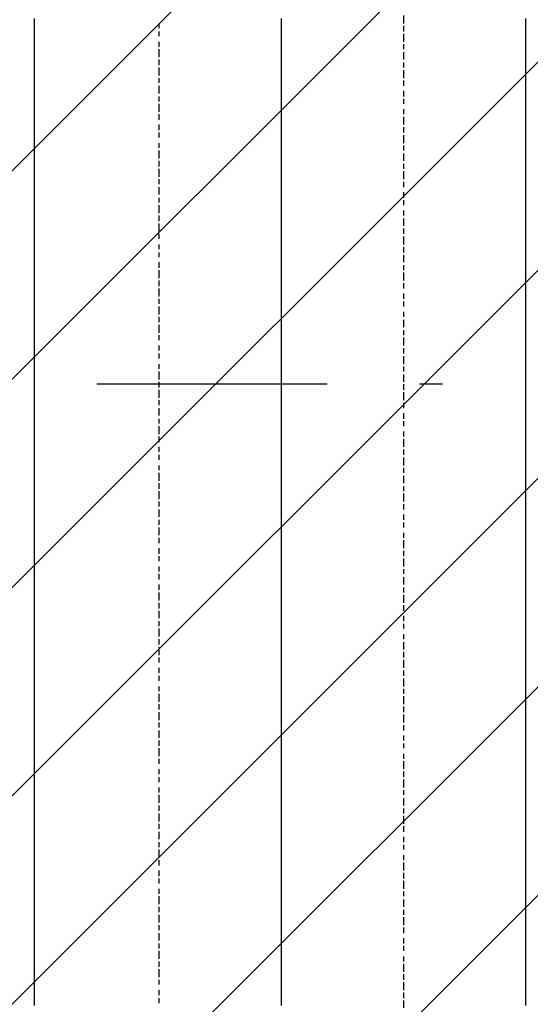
# Model space of a CAD drawing. Extents: x 997 to 109698, y 921 to 94021.
# Tile 530 of 656: x 15010 to 15842, y 51221 to 52825. Entities that reach past the tile are written whole.
import ezdxf

# ---------------------------------------------------------------- set-up
doc = ezdxf.new("R2010")
doc.units = 0
doc.header["$MEASUREMENT"] = 0
doc.layers.add('12', color=7, linetype='CONTINUOUS')
doc.layers.add('28', color=7, linetype='CONTINUOUS')

msp = doc.modelspace()

# ---------------------------------------------------------------- linework, layer by layer
at = {"layer": '12', "color": 5}
for p, q in [((15034.630503, 52818.563401), (15034.630503, 52826.563401)), ((15436.630503, 52818.563401), (15436.630503, 52826.563401)), ((15834.630503, 52818.563401), (15834.630503, 52826.563401)), ((15034.630503, 52810.563401), (15034.630503, 52818.563401)), ((15034.630503, 52797.563401), (15034.630503, 52810.563401)), ((15436.630503, 52805.563401), (15436.630503, 52818.563401)), ((15436.630503, 52797.563401), (15436.630503, 52805.563401)), ((15834.630503, 52805.563401), (15834.630503, 52818.563401)), ((15834.630503, 52797.563401), (15834.630503, 52805.563401)), ((15034.630503, 52788.563401), (15034.630503, 52797.563401)), ((15034.630503, 52776.563401), (15034.630503, 52788.563401)), ((15436.630503, 52788.563401), (15436.630503, 52797.563401)), ((15436.630503, 52776.563401), (15436.630503, 52788.563401)), ((15834.630503, 52788.563401), (15834.630503, 52797.563401)), ((15834.630503, 52776.563401), (15834.630503, 52788.563401)), ((15034.630503, 52767.563401), (15034.630503, 52776.563401)), ((15436.630503, 52767.563401), (15436.630503, 52776.563401)), ((15834.630503, 52767.563401), (15834.630503, 52776.563401)), ((15034.630503, 52759.563401), (15034.630503, 52767.563401)), ((15034.630503, 52746.563401), (15034.630503, 52759.563401)), ((15436.630503, 52759.563401), (15436.630503, 52767.563401)), ((15436.630503, 52746.563401), (15436.630503, 52759.563401)), ((15834.630503, 52759.563401), (15834.630503, 52767.563401)), ((15834.630503, 52746.563401), (15834.630503, 52759.563401)), ((15034.630503, 52738.563401), (15034.630503, 52746.563401)), ((15436.630503, 52738.563401), (15436.630503, 52746.563401)), ((15834.630503, 52738.563401), (15834.630503, 52746.563401)), ((15034.630503, 52729.563401), (15034.630503, 52738.563401)), ((15034.630503, 52716.563401), (15034.630503, 52729.563401)), ((15436.630503, 52729.563401), (15436.630503, 52738.563401)), ((15436.630503, 52716.563401), (15436.630503, 52729.563401)), ((15834.630503, 52729.563401), (15834.630503, 52738.563401)), ((15834.630503, 52716.563401), (15834.630503, 52729.563401)), ((15034.630503, 52708.563401), (15034.630503, 52716.563401)), ((15034.630503, 52699.563401), (15034.630503, 52708.563401)), ((15436.630503, 52708.563401), (15436.630503, 52716.563401)), ((15436.630503, 52699.563401), (15436.630503, 52708.563401)), ((15834.630503, 52708.563401), (15834.630503, 52716.563401)), ((15834.630503, 52695.563401), (15834.630503, 52708.563401)), ((15034.630503, 52687.563401), (15034.630503, 52699.563401)), ((15436.630503, 52687.563401), (15436.630503, 52699.563401)), ((15834.630503, 52687.563401), (15834.630503, 52695.563401)), ((15034.630503, 52678.563401), (15034.630503, 52687.563401)), ((15034.630503, 52666.563401), (15034.630503, 52678.563401)), ((15436.630503, 52678.563401), (15436.630503, 52687.563401)), ((15436.630503, 52666.563401), (15436.630503, 52678.563401)), ((15834.630503, 52678.563401), (15834.630503, 52687.563401)), ((15834.630503, 52666.563401), (15834.630503, 52678.563401)), ((15034.630503, 52657.563401), (15034.630503, 52666.563401)), ((15436.630503, 52657.563401), (15436.630503, 52666.563401)), ((15834.630503, 52657.563401), (15834.630503, 52666.563401)), ((15034.630503, 52649.563401), (15034.630503, 52657.563401)), ((15034.630503, 52636.563401), (15034.630503, 52649.563401)), ((15436.630503, 52649.563401), (15436.630503, 52657.563401)), ((15436.630503, 52636.563401), (15436.630503, 52649.563401)), ((15834.630503, 52649.563401), (15834.630503, 52657.563401)), ((15834.630503, 52636.563401), (15834.630503, 52649.563401)), ((15034.630503, 52628.563401), (15034.630503, 52636.563401)), ((15034.630503, 52619.563401), (15034.630503, 52628.563401)), ((15436.630503, 52628.563401), (15436.630503, 52636.563401)), ((15436.630503, 52619.563401), (15436.630503, 52628.563401)), ((15834.630503, 52628.563401), (15834.630503, 52636.563401)), ((15834.630503, 52619.563401), (15834.630503, 52628.563401)), ((15034.630503, 52606.563401), (15034.630503, 52619.563401)), ((15436.630503, 52606.563401), (15436.630503, 52619.563401)), ((15834.630503, 52606.563401), (15834.630503, 52619.563401)), ((15034.630503, 52598.563401), (15034.630503, 52606.563401)), ((15034.630503, 52589.563401), (15034.630503, 52598.563401)), ((15436.630503, 52598.563401), (15436.630503, 52606.563401)), ((15436.630503, 52589.563401), (15436.630503, 52598.563401)), ((15834.630503, 52598.563401), (15834.630503, 52606.563401)), ((15834.630503, 52585.563401), (15834.630503, 52598.563401)), ((15034.630503, 52577.563401), (15034.630503, 52589.563401)), ((15436.630503, 52577.563401), (15436.630503, 52589.563401)), ((15834.630503, 52577.563401), (15834.630503, 52585.563401)), ((15034.630503, 52568.563401), (15034.630503, 52577.563401)), ((15034.630503, 52556.563401), (15034.630503, 52568.563401)), ((15436.630503, 52568.563401), (15436.630503, 52577.563401)), ((15436.630503, 52556.563401), (15436.630503, 52568.563401)), ((15834.630503, 52568.563401), (15834.630503, 52577.563401)), ((15834.630503, 52556.563401), (15834.630503, 52568.563401)), ((15034.630503, 52547.563401), (15034.630503, 52556.563401)), ((15034.630503, 52539.563401), (15034.630503, 52547.563401)), ((15436.630503, 52547.563401), (15436.630503, 52556.563401)), ((15436.630503, 52539.563401), (15436.630503, 52547.563401)), ((15834.630503, 52547.563401), (15834.630503, 52556.563401)), ((15834.630503, 52539.563401), (15834.630503, 52547.563401)), ((15034.630503, 52526.563401), (15034.630503, 52539.563401)), ((15436.630503, 52526.563401), (15436.630503, 52539.563401)), ((15834.630503, 52526.563401), (15834.630503, 52539.563401)), ((15034.630503, 52517.563401), (15034.630503, 52526.563401)), ((15034.630503, 52509.563401), (15034.630503, 52517.563401)), ((15436.630503, 52517.563401), (15436.630503, 52526.563401)), ((15436.630503, 52509.563401), (15436.630503, 52517.563401)), ((15834.630503, 52517.563401), (15834.630503, 52526.563401)), ((15834.630503, 52509.563401), (15834.630503, 52517.563401)), ((15034.630503, 52496.563401), (15034.630503, 52509.563401)), ((15436.630503, 52496.563401), (15436.630503, 52509.563401)), ((15834.630503, 52496.563401), (15834.630503, 52509.563401)), ((15034.630503, 52488.563401), (15034.630503, 52496.563401)), ((15034.630503, 52479.563401), (15034.630503, 52488.563401)), ((15436.630503, 52488.563401), (15436.630503, 52496.563401)), ((15436.630503, 52479.563401), (15436.630503, 52488.563401)), ((15834.630503, 52488.563401), (15834.630503, 52496.563401)), ((15834.630503, 52475.563401), (15834.630503, 52488.563401)), ((15034.630503, 52467.563401), (15034.630503, 52479.563401)), ((15034.630503, 52458.563401), (15034.630503, 52467.563401)), ((15436.630503, 52467.563401), (15436.630503, 52479.563401)), ((15436.630503, 52458.563401), (15436.630503, 52467.563401)), ((15834.630503, 52467.563401), (15834.630503, 52475.563401)), ((15834.630503, 52458.563401), (15834.630503, 52467.563401)), ((15034.630503, 52445.563401), (15034.630503, 52458.563401)), ((15436.630503, 52445.563401), (15436.630503, 52458.563401)), ((15834.630503, 52445.563401), (15834.630503, 52458.563401)), ((15034.630503, 52437.563401), (15034.630503, 52445.563401)), ((15034.630503, 52429.563401), (15034.630503, 52437.563401)), ((15436.630503, 52437.563401), (15436.630503, 52445.563401)), ((15436.630503, 52429.563401), (15436.630503, 52437.563401)), ((15834.630503, 52437.563401), (15834.630503, 52445.563401)), ((15834.630503, 52429.563401), (15834.630503, 52437.563401)), ((15034.630503, 52416.563401), (15034.630503, 52429.563401)), ((15436.630503, 52416.563401), (15436.630503, 52429.563401)), ((15834.630503, 52416.563401), (15834.630503, 52429.563401)), ((15034.630503, 52407.563401), (15034.630503, 52416.563401)), ((15034.630503, 52399.563401), (15034.630503, 52407.563401)), ((15436.630503, 52407.563401), (15436.630503, 52416.563401)), ((15436.630503, 52399.563401), (15436.630503, 52407.563401)), ((15834.630503, 52407.563401), (15834.630503, 52416.563401)), ((15834.630503, 52399.563401), (15834.630503, 52407.563401)), ((15034.630503, 52386.563401), (15034.630503, 52399.563401)), ((15436.630503, 52386.563401), (15436.630503, 52399.563401)), ((15834.630503, 52386.563401), (15834.630503, 52399.563401)), ((15034.630503, 52378.563401), (15034.630503, 52386.563401)), ((15034.630503, 52369.563401), (15034.630503, 52378.563401)), ((15436.630503, 52378.563401), (15436.630503, 52386.563401)), ((15436.630503, 52369.563401), (15436.630503, 52378.563401)), ((15834.630503, 52378.563401), (15834.630503, 52386.563401)), ((15834.630503, 52369.563401), (15834.630503, 52378.563401)), ((15034.630503, 52357.563401), (15034.630503, 52369.563401)), ((15034.630503, 52348.563401), (15034.630503, 52357.563401)), ((15436.630503, 52357.563401), (15436.630503, 52369.563401)), ((15436.630503, 52348.563401), (15436.630503, 52357.563401)), ((15834.630503, 52357.563401), (15834.630503, 52369.563401)), ((15834.630503, 52348.563401), (15834.630503, 52357.563401)), ((15034.630503, 52340.563401), (15034.630503, 52348.563401)), ((15034.630503, 52327.563401), (15034.630503, 52340.563401)), ((15436.630503, 52335.563401), (15436.630503, 52348.563401)), ((15834.630503, 52335.563401), (15834.630503, 52348.563401)), ((15034.630503, 52318.563401), (15034.630503, 52327.563401)), ((15436.630503, 52327.563401), (15436.630503, 52335.563401)), ((15436.630503, 52318.563401), (15436.630503, 52327.563401)), ((15834.630503, 52327.563401), (15834.630503, 52335.563401)), ((15834.630503, 52318.563401), (15834.630503, 52327.563401)), ((15034.630503, 52306.563401), (15034.630503, 52318.563401)), ((15034.630503, 52297.563401), (15034.630503, 52306.563401)), ((15436.630503, 52306.563401), (15436.630503, 52318.563401)), ((15436.630503, 52297.563401), (15436.630503, 52306.563401)), ((15834.630503, 52306.563401), (15834.630503, 52318.563401)), ((15834.630503, 52297.563401), (15834.630503, 52306.563401)), ((15034.630503, 52289.563401), (15034.630503, 52297.563401)), ((15436.630503, 52289.563401), (15436.630503, 52297.563401)), ((15834.630503, 52289.563401), (15834.630503, 52297.563401)), ((15034.630503, 52276.563401), (15034.630503, 52289.563401)), ((15034.630503, 52268.563401), (15034.630503, 52276.563401)), ((15436.630503, 52276.563401), (15436.630503, 52289.563401)), ((15436.630503, 52268.563401), (15436.630503, 52276.563401)), ((15834.630503, 52276.563401), (15834.630503, 52289.563401)), ((15834.630503, 52268.563401), (15834.630503, 52276.563401)), ((15034.630503, 52259.563401), (15034.630503, 52268.563401)), ((15034.630503, 52246.563401), (15034.630503, 52259.563401)), ((15436.630503, 52259.563401), (15436.630503, 52268.563401)), ((15436.630503, 52246.563401), (15436.630503, 52259.563401)), ((15834.630503, 52259.563401), (15834.630503, 52268.563401)), ((15834.630503, 52246.563401), (15834.630503, 52259.563401)), ((15034.630503, 52238.563401), (15034.630503, 52246.563401)), ((15436.630503, 52238.563401), (15436.630503, 52246.563401)), ((15834.630503, 52238.563401), (15834.630503, 52246.563401)), ((15034.630503, 52230.563401), (15034.630503, 52238.563401)), ((15034.630503, 52217.563401), (15034.630503, 52230.563401)), ((15436.630503, 52225.563401), (15436.630503, 52238.563401)), ((15834.630503, 52225.563401), (15834.630503, 52238.563401)), ((15034.630503, 52208.563401), (15034.630503, 52217.563401)), ((15436.630503, 52217.563401), (15436.630503, 52225.563401)), ((15436.630503, 52208.563401), (15436.630503, 52217.563401)), ((15834.630503, 52217.563401), (15834.630503, 52225.563401)), ((15834.630503, 52208.563401), (15834.630503, 52217.563401)), ((15034.630503, 52196.563401), (15034.630503, 52208.563401)), ((15034.630503, 52187.563401), (15034.630503, 52196.563401)), ((15436.630503, 52196.563401), (15436.630503, 52208.563401)), ((15436.630503, 52187.563401), (15436.630503, 52196.563401)), ((15834.630503, 52196.563401), (15834.630503, 52208.563401)), ((15834.630503, 52187.563401), (15834.630503, 52196.563401)), ((15034.630503, 52179.563401), (15034.630503, 52187.563401)), ((15034.630503, 52166.563401), (15034.630503, 52179.563401)), ((15436.630503, 52179.563401), (15436.630503, 52187.563401)), ((15436.630503, 52166.563401), (15436.630503, 52179.563401)), ((15834.630503, 52179.563401), (15834.630503, 52187.563401)), ((15834.630503, 52166.563401), (15834.630503, 52179.563401)), ((15034.630503, 52158.563401), (15034.630503, 52166.563401)), ((15436.630503, 52158.563401), (15436.630503, 52166.563401)), ((15834.630503, 52158.563401), (15834.630503, 52166.563401)), ((15034.630503, 52149.563401), (15034.630503, 52158.563401)), ((15034.630503, 52136.563401), (15034.630503, 52149.563401)), ((15436.630503, 52149.563401), (15436.630503, 52158.563401)), ((15436.630503, 52136.563401), (15436.630503, 52149.563401)), ((15834.630503, 52149.563401), (15834.630503, 52158.563401)), ((15834.630503, 52136.563401), (15834.630503, 52149.563401)), ((15034.630503, 52128.563401), (15034.630503, 52136.563401)), ((15436.630503, 52128.563401), (15436.630503, 52136.563401)), ((15834.630503, 52128.563401), (15834.630503, 52136.563401)), ((15034.630503, 52120.563401), (15034.630503, 52128.563401)), ((15034.630503, 52107.563401), (15034.630503, 52120.563401)), ((15436.630503, 52115.563401), (15436.630503, 52128.563401)), ((15436.630503, 52107.563401), (15436.630503, 52115.563401)), ((15834.630503, 52115.563401), (15834.630503, 52128.563401)), ((15834.630503, 52107.563401), (15834.630503, 52115.563401)), ((15034.630503, 52098.563401), (15034.630503, 52107.563401)), ((15034.630503, 52086.563401), (15034.630503, 52098.563401)), ((15436.630503, 52098.563401), (15436.630503, 52107.563401)), ((15436.630503, 52086.563401), (15436.630503, 52098.563401)), ((15834.630503, 52098.563401), (15834.630503, 52107.563401)), ((15834.630503, 52086.563401), (15834.630503, 52098.563401)), ((15034.630503, 52077.563401), (15034.630503, 52086.563401)), ((15436.630503, 52077.563401), (15436.630503, 52086.563401)), ((15834.630503, 52077.563401), (15834.630503, 52086.563401)), ((15034.630503, 52069.563401), (15034.630503, 52077.563401)), ((15034.630503, 52056.563401), (15034.630503, 52069.563401)), ((15436.630503, 52069.563401), (15436.630503, 52077.563401)), ((15436.630503, 52056.563401), (15436.630503, 52069.563401)), ((15834.630503, 52069.563401), (15834.630503, 52077.563401)), ((15834.630503, 52056.563401), (15834.630503, 52069.563401)), ((15034.630503, 52047.563401), (15034.630503, 52056.563401)), ((15436.630503, 52047.563401), (15436.630503, 52056.563401)), ((15834.630503, 52047.563401), (15834.630503, 52056.563401)), ((15034.630503, 52039.563401), (15034.630503, 52047.563401)), ((15034.630503, 52026.563401), (15034.630503, 52039.563401)), ((15436.630503, 52039.563401), (15436.630503, 52047.563401)), ((15436.630503, 52026.563401), (15436.630503, 52039.563401)), ((15834.630503, 52039.563401), (15834.630503, 52047.563401)), ((15834.630503, 52026.563401), (15834.630503, 52039.563401)), ((15034.630503, 52018.563401), (15034.630503, 52026.563401)), ((15034.630503, 52009.563401), (15034.630503, 52018.563401)), ((15436.630503, 52018.563401), (15436.630503, 52026.563401)), ((15436.630503, 52009.563401), (15436.630503, 52018.563401)), ((15834.630503, 52018.563401), (15834.630503, 52026.563401)), ((15834.630503, 52005.563401), (15834.630503, 52018.563401)), ((15034.630503, 51997.563401), (15034.630503, 52009.563401)), ((15436.630503, 51997.563401), (15436.630503, 52009.563401)), ((15834.630503, 51997.563401), (15834.630503, 52005.563401)), ((15034.630503, 51988.563401), (15034.630503, 51997.563401)), ((15034.630503, 51976.563401), (15034.630503, 51988.563401)), ((15436.630503, 51988.563401), (15436.630503, 51997.563401)), ((15436.630503, 51976.563401), (15436.630503, 51988.563401)), ((15834.630503, 51988.563401), (15834.630503, 51997.563401)), ((15834.630503, 51976.563401), (15834.630503, 51988.563401)), ((15034.630503, 51967.563401), (15034.630503, 51976.563401)), ((15436.630503, 51967.563401), (15436.630503, 51976.563401)), ((15834.630503, 51967.563401), (15834.630503, 51976.563401)), ((15034.630503, 51959.563401), (15034.630503, 51967.563401)), ((15034.630503, 51946.563401), (15034.630503, 51959.563401)), ((15436.630503, 51959.563401), (15436.630503, 51967.563401)), ((15436.630503, 51946.563401), (15436.630503, 51959.563401)), ((15834.630503, 51959.563401), (15834.630503, 51967.563401)), ((15834.630503, 51946.563401), (15834.630503, 51959.563401)), ((15034.630503, 51937.563401), (15034.630503, 51946.563401)), ((15034.630503, 51929.563401), (15034.630503, 51937.563401)), ((15436.630503, 51937.563401), (15436.630503, 51946.563401)), ((15436.630503, 51929.563401), (15436.630503, 51937.563401)), ((15834.630503, 51937.563401), (15834.630503, 51946.563401)), ((15834.630503, 51929.563401), (15834.630503, 51937.563401)), ((15034.630503, 51916.563401), (15034.630503, 51929.563401)), ((15436.630503, 51916.563401), (15436.630503, 51929.563401)), ((15834.630503, 51916.563401), (15834.630503, 51929.563401)), ((15034.630503, 51908.563401), (15034.630503, 51916.563401)), ((15034.630503, 51899.563401), (15034.630503, 51908.563401)), ((15436.630503, 51908.563401), (15436.630503, 51916.563401)), ((15436.630503, 51899.563401), (15436.630503, 51908.563401)), ((15834.630503, 51908.563401), (15834.630503, 51916.563401)), ((15834.630503, 51895.563401), (15834.630503, 51908.563401)), ((15034.630503, 51887.563401), (15034.630503, 51899.563401)), ((15436.630503, 51887.563401), (15436.630503, 51899.563401)), ((15834.630503, 51887.563401), (15834.630503, 51895.563401)), ((15034.630503, 51878.563401), (15034.630503, 51887.563401)), ((15034.630503, 51865.563401), (15034.630503, 51878.563401)), ((15436.630503, 51878.563401), (15436.630503, 51887.563401)), ((15436.630503, 51865.563401), (15436.630503, 51878.563401)), ((15834.630503, 51878.563401), (15834.630503, 51887.563401)), ((15834.630503, 51865.563401), (15834.630503, 51878.563401)), ((15034.630503, 51857.563401), (15034.630503, 51865.563401)), ((15034.630503, 51849.563401), (15034.630503, 51857.563401)), ((15436.630503, 51857.563401), (15436.630503, 51865.563401)), ((15436.630503, 51849.563401), (15436.630503, 51857.563401)), ((15834.630503, 51857.563401), (15834.630503, 51865.563401)), ((15834.630503, 51849.563401), (15834.630503, 51857.563401)), ((15034.630503, 51836.563401), (15034.630503, 51849.563401)), ((15436.630503, 51836.563401), (15436.630503, 51849.563401)), ((15834.630503, 51836.563401), (15834.630503, 51849.563401)), ((15034.630503, 51827.563401), (15034.630503, 51836.563401)), ((15034.630503, 51819.563401), (15034.630503, 51827.563401)), ((15436.630503, 51827.563401), (15436.630503, 51836.563401)), ((15436.630503, 51819.563401), (15436.630503, 51827.563401)), ((15834.630503, 51827.563401), (15834.630503, 51836.563401)), ((15834.630503, 51819.563401), (15834.630503, 51827.563401)), ((15034.630503, 51806.563401), (15034.630503, 51819.563401)), ((15436.630503, 51806.563401), (15436.630503, 51819.563401)), ((15834.630503, 51806.563401), (15834.630503, 51819.563401)), ((15034.630503, 51798.563401), (15034.630503, 51806.563401)), ((15034.630503, 51789.563401), (15034.630503, 51798.563401)), ((15436.630503, 51798.563401), (15436.630503, 51806.563401)), ((15436.630503, 51789.563401), (15436.630503, 51798.563401)), ((15834.630503, 51798.563401), (15834.630503, 51806.563401)), ((15834.630503, 51789.563401), (15834.630503, 51798.563401)), ((15034.630503, 51777.563401), (15034.630503, 51789.563401)), ((15034.630503, 51768.563401), (15034.630503, 51777.563401)), ((15436.630503, 51777.563401), (15436.630503, 51789.563401)), ((15436.630503, 51768.563401), (15436.630503, 51777.563401)), ((15834.630503, 51777.563401), (15834.630503, 51789.563401)), ((15834.630503, 51768.563401), (15834.630503, 51777.563401)), ((15034.630503, 51760.563401), (15034.630503, 51768.563401)), ((15436.630503, 51755.563401), (15436.630503, 51768.563401)), ((15834.630503, 51755.563401), (15834.630503, 51768.563401)), ((15034.630503, 51747.563401), (15034.630503, 51760.563401)), ((15034.630503, 51738.563401), (15034.630503, 51747.563401)), ((15436.630503, 51747.563401), (15436.630503, 51755.563401)), ((15436.630503, 51738.563401), (15436.630503, 51747.563401)), ((15834.630503, 51747.563401), (15834.630503, 51755.563401)), ((15834.630503, 51738.563401), (15834.630503, 51747.563401)), ((15034.630503, 51726.563401), (15034.630503, 51738.563401)), ((15436.630503, 51726.563401), (15436.630503, 51738.563401)), ((15834.630503, 51726.563401), (15834.630503, 51738.563401)), ((15034.630503, 51717.563401), (15034.630503, 51726.563401)), ((15034.630503, 51709.563401), (15034.630503, 51717.563401)), ((15436.630503, 51717.563401), (15436.630503, 51726.563401)), ((15436.630503, 51709.563401), (15436.630503, 51717.563401)), ((15834.630503, 51717.563401), (15834.630503, 51726.563401)), ((15834.630503, 51709.563401), (15834.630503, 51717.563401)), ((15034.630503, 51696.563401), (15034.630503, 51709.563401)), ((15436.630503, 51696.563401), (15436.630503, 51709.563401)), ((15834.630503, 51696.563401), (15834.630503, 51709.563401)), ((15034.630503, 51688.563401), (15034.630503, 51696.563401)), ((15034.630503, 51679.563401), (15034.630503, 51688.563401)), ((15436.630503, 51688.563401), (15436.630503, 51696.563401)), ((15436.630503, 51679.563401), (15436.630503, 51688.563401)), ((15834.630503, 51688.563401), (15834.630503, 51696.563401)), ((15834.630503, 51679.563401), (15834.630503, 51688.563401)), ((15034.630503, 51666.563401), (15034.630503, 51679.563401)), ((15034.630503, 51658.563401), (15034.630503, 51666.563401)), ((15436.630503, 51666.563401), (15436.630503, 51679.563401)), ((15436.630503, 51658.563401), (15436.630503, 51666.563401)), ((15834.630503, 51666.563401), (15834.630503, 51679.563401)), ((15834.630503, 51658.563401), (15834.630503, 51666.563401)), ((15034.630503, 51650.563401), (15034.630503, 51658.563401)), ((15034.630503, 51637.563401), (15034.630503, 51650.563401)), ((15436.630503, 51645.563401), (15436.630503, 51658.563401)), ((15834.630503, 51645.563401), (15834.630503, 51658.563401)), ((15034.630503, 51628.563401), (15034.630503, 51637.563401)), ((15436.630503, 51637.563401), (15436.630503, 51645.563401)), ((15436.630503, 51628.563401), (15436.630503, 51637.563401)), ((15834.630503, 51637.563401), (15834.630503, 51645.563401)), ((15834.630503, 51628.563401), (15834.630503, 51637.563401)), ((15034.630503, 51616.563401), (15034.630503, 51628.563401)), ((15436.630503, 51616.563401), (15436.630503, 51628.563401)), ((15834.630503, 51616.563401), (15834.630503, 51628.563401)), ((15034.630503, 51607.563401), (15034.630503, 51616.563401)), ((15034.630503, 51599.563401), (15034.630503, 51607.563401)), ((15436.630503, 51607.563401), (15436.630503, 51616.563401)), ((15436.630503, 51599.563401), (15436.630503, 51607.563401)), ((15834.630503, 51607.563401), (15834.630503, 51616.563401)), ((15834.630503, 51599.563401), (15834.630503, 51607.563401)), ((15034.630503, 51586.563401), (15034.630503, 51599.563401)), ((15034.630503, 51578.563401), (15034.630503, 51586.563401)), ((15436.630503, 51586.563401), (15436.630503, 51599.563401)), ((15436.630503, 51578.563401), (15436.630503, 51586.563401)), ((15834.630503, 51586.563401), (15834.630503, 51599.563401)), ((15834.630503, 51578.563401), (15834.630503, 51586.563401)), ((15034.630503, 51569.563401), (15034.630503, 51578.563401)), ((15034.630503, 51556.563401), (15034.630503, 51569.563401)), ((15436.630503, 51569.563401), (15436.630503, 51578.563401)), ((15436.630503, 51556.563401), (15436.630503, 51569.563401)), ((15834.630503, 51569.563401), (15834.630503, 51578.563401)), ((15834.630503, 51556.563401), (15834.630503, 51569.563401)), ((15034.630503, 51548.563401), (15034.630503, 51556.563401)), ((15436.630503, 51548.563401), (15436.630503, 51556.563401)), ((15834.630503, 51548.563401), (15834.630503, 51556.563401)), ((15034.630503, 51539.563401), (15034.630503, 51548.563401)), ((15034.630503, 51527.563401), (15034.630503, 51539.563401)), ((15436.630503, 51535.563401), (15436.630503, 51548.563401)), ((15834.630503, 51535.563401), (15834.630503, 51548.563401)), ((15034.630503, 51518.563401), (15034.630503, 51527.563401)), ((15436.630503, 51527.563401), (15436.630503, 51535.563401)), ((15436.630503, 51518.563401), (15436.630503, 51527.563401)), ((15834.630503, 51527.563401), (15834.630503, 51535.563401)), ((15834.630503, 51518.563401), (15834.630503, 51527.563401)), ((15034.630503, 51506.563401), (15034.630503, 51518.563401)), ((15034.630503, 51497.563401), (15034.630503, 51506.563401)), ((15436.630503, 51506.563401), (15436.630503, 51518.563401)), ((15436.630503, 51497.563401), (15436.630503, 51506.563401)), ((15834.630503, 51506.563401), (15834.630503, 51518.563401)), ((15834.630503, 51497.563401), (15834.630503, 51506.563401)), ((15034.630503, 51489.563401), (15034.630503, 51497.563401)), ((15034.630503, 51476.563401), (15034.630503, 51489.563401)), ((15436.630503, 51489.563401), (15436.630503, 51497.563401)), ((15436.630503, 51476.563401), (15436.630503, 51489.563401)), ((15834.630503, 51489.563401), (15834.630503, 51497.563401)), ((15834.630503, 51476.563401), (15834.630503, 51489.563401)), ((15034.630503, 51468.563401), (15034.630503, 51476.563401)), ((15436.630503, 51468.563401), (15436.630503, 51476.563401)), ((15834.630503, 51468.563401), (15834.630503, 51476.563401)), ((15034.630503, 51459.563401), (15034.630503, 51468.563401)), ((15034.630503, 51446.563401), (15034.630503, 51459.563401)), ((15436.630503, 51459.563401), (15436.630503, 51468.563401)), ((15436.630503, 51446.563401), (15436.630503, 51459.563401)), ((15834.630503, 51459.563401), (15834.630503, 51468.563401)), ((15834.630503, 51446.563401), (15834.630503, 51459.563401)), ((15034.630503, 51438.563401), (15034.630503, 51446.563401)), ((15436.630503, 51438.563401), (15436.630503, 51446.563401)), ((15834.630503, 51438.563401), (15834.630503, 51446.563401)), ((15034.630503, 51429.563401), (15034.630503, 51438.563401)), ((15034.630503, 51417.563401), (15034.630503, 51429.563401)), ((15436.630503, 51429.563401), (15436.630503, 51438.563401)), ((15436.630503, 51417.563401), (15436.630503, 51429.563401)), ((15834.630503, 51425.563401), (15834.630503, 51438.563401)), ((15834.630503, 51417.563401), (15834.630503, 51425.563401)), ((15034.630503, 51408.563401), (15034.630503, 51417.563401)), ((15034.630503, 51396.563401), (15034.630503, 51408.563401)), ((15436.630503, 51408.563401), (15436.630503, 51417.563401)), ((15436.630503, 51396.563401), (15436.630503, 51408.563401)), ((15834.630503, 51408.563401), (15834.630503, 51417.563401)), ((15834.630503, 51396.563401), (15834.630503, 51408.563401)), ((15034.630503, 51387.563401), (15034.630503, 51396.563401)), ((15436.630503, 51387.563401), (15436.630503, 51396.563401)), ((15834.630503, 51387.563401), (15834.630503, 51396.563401)), ((15034.630503, 51379.563401), (15034.630503, 51387.563401)), ((15034.630503, 51366.563401), (15034.630503, 51379.563401)), ((15436.630503, 51379.563401), (15436.630503, 51387.563401)), ((15436.630503, 51366.563401), (15436.630503, 51379.563401)), ((15834.630503, 51379.563401), (15834.630503, 51387.563401)), ((15834.630503, 51366.563401), (15834.630503, 51379.563401)), ((15034.630503, 51357.563401), (15034.630503, 51366.563401)), ((15436.630503, 51357.563401), (15436.630503, 51366.563401)), ((15834.630503, 51357.563401), (15834.630503, 51366.563401)), ((15034.630503, 51349.563401), (15034.630503, 51357.563401)), ((15034.630503, 51336.563401), (15034.630503, 51349.563401)), ((15436.630503, 51349.563401), (15436.630503, 51357.563401)), ((15436.630503, 51336.563401), (15436.630503, 51349.563401)), ((15834.630503, 51349.563401), (15834.630503, 51357.563401)), ((15834.630503, 51336.563401), (15834.630503, 51349.563401)), ((15034.630503, 51328.563401), (15034.630503, 51336.563401)), ((15034.630503, 51319.563401), (15034.630503, 51328.563401)), ((15436.630503, 51328.563401), (15436.630503, 51336.563401)), ((15436.630503, 51319.563401), (15436.630503, 51328.563401)), ((15834.630503, 51328.563401), (15834.630503, 51336.563401)), ((15834.630503, 51315.563401), (15834.630503, 51328.563401)), ((15034.630503, 51307.563401), (15034.630503, 51319.563401)), ((15436.630503, 51307.563401), (15436.630503, 51319.563401)), ((15834.630503, 51307.563401), (15834.630503, 51315.563401)), ((15034.630503, 51298.563401), (15034.630503, 51307.563401)), ((15034.630503, 51286.563401), (15034.630503, 51298.563401)), ((15436.630503, 51298.563401), (15436.630503, 51307.563401)), ((15436.630503, 51286.563401), (15436.630503, 51298.563401)), ((15834.630503, 51298.563401), (15834.630503, 51307.563401)), ((15834.630503, 51286.563401), (15834.630503, 51298.563401)), ((15034.630503, 51277.563401), (15034.630503, 51286.563401)), ((15436.630503, 51277.563401), (15436.630503, 51286.563401)), ((15834.630503, 51277.563401), (15834.630503, 51286.563401)), ((15034.630503, 51269.563401), (15034.630503, 51277.563401)), ((15034.630503, 51256.563401), (15034.630503, 51269.563401)), ((15436.630503, 51269.563401), (15436.630503, 51277.563401)), ((15436.630503, 51256.563401), (15436.630503, 51269.563401)), ((15834.630503, 51269.563401), (15834.630503, 51277.563401)), ((15834.630503, 51256.563401), (15834.630503, 51269.563401)), ((15034.630503, 51247.563401), (15034.630503, 51256.563401)), ((15436.630503, 51247.563401), (15436.630503, 51256.563401)), ((15834.630503, 51247.563401), (15834.630503, 51256.563401)), ((15034.630503, 51239.563401), (15034.630503, 51247.563401)), ((15034.630503, 51226.563401), (15034.630503, 51239.563401)), ((15436.630503, 51239.563401), (15436.630503, 51247.563401)), ((15436.630503, 51226.563401), (15436.630503, 51239.563401)), ((15834.630503, 51239.563401), (15834.630503, 51247.563401)), ((15834.630503, 51226.563401), (15834.630503, 51239.563401)), ((15034.630503, 51218.563401), (15034.630503, 51226.563401)), ((15436.630503, 51218.563401), (15436.630503, 51226.563401)), ((15834.630503, 51218.563401), (15834.630503, 51226.563401))]:
    msp.add_line(p, q, dxfattribs=at)
at = {"layer": '12', "color": 1}
for p, q in [((15635.630503, 52818.563401), (15635.630503, 52831.563401)), ((15237.630503, 52810.563401), (15237.630503, 52818.563401)), ((15237.630503, 52797.563401), (15237.630503, 52805.563401)), ((15635.630503, 52805.563401), (15635.630503, 52814.563401)), ((15237.630503, 52780.563401), (15237.630503, 52788.563401)), ((15635.630503, 52788.563401), (15635.630503, 52801.563401)), ((15237.630503, 52763.563401), (15237.630503, 52776.563401)), ((15635.630503, 52776.563401), (15635.630503, 52784.563401)), ((15237.630503, 52750.563401), (15237.630503, 52759.563401)), ((15635.630503, 52759.563401), (15635.630503, 52771.563401)), ((15237.630503, 52733.563401), (15237.630503, 52746.563401)), ((15635.630503, 52746.563401), (15635.630503, 52754.563401)), ((15635.630503, 52729.563401), (15635.630503, 52742.563401)), ((15237.630503, 52721.563401), (15237.630503, 52729.563401)), ((15635.630503, 52716.563401), (15635.630503, 52725.563401)), ((15237.630503, 52704.563401), (15237.630503, 52716.563401)), ((15635.630503, 52699.563401), (15635.630503, 52708.563401)), ((15237.630503, 52691.563401), (15237.630503, 52699.563401)), ((15635.630503, 52687.563401), (15635.630503, 52695.563401)), ((15237.630503, 52674.563401), (15237.630503, 52687.563401)), ((15635.630503, 52670.563401), (15635.630503, 52678.563401)), ((15237.630503, 52661.563401), (15237.630503, 52670.563401)), ((15635.630503, 52653.563401), (15635.630503, 52666.563401)), ((15237.630503, 52644.563401), (15237.630503, 52653.563401)), ((15635.630503, 52640.563401), (15635.630503, 52649.563401)), ((15237.630503, 52632.563401), (15237.630503, 52640.563401)), ((15635.630503, 52623.563401), (15635.630503, 52636.563401)), ((15237.630503, 52615.563401), (15237.630503, 52623.563401)), ((15237.630503, 52598.563401), (15237.630503, 52611.563401)), ((15635.630503, 52611.563401), (15635.630503, 52619.563401)), ((15635.630503, 52594.563401), (15635.630503, 52606.563401)), ((15237.630503, 52585.563401), (15237.630503, 52594.563401)), ((15237.630503, 52568.563401), (15237.630503, 52581.563401)), ((15635.630503, 52581.563401), (15635.630503, 52589.563401)), ((15237.630503, 52556.563401), (15237.630503, 52564.563401)), ((15635.630503, 52564.563401), (15635.630503, 52577.563401)), ((15237.630503, 52539.563401), (15237.630503, 52551.563401)), ((15635.630503, 52551.563401), (15635.630503, 52560.563401)), ((15237.630503, 52526.563401), (15237.630503, 52534.563401)), ((15635.630503, 52534.563401), (15635.630503, 52543.563401)), ((15237.630503, 52509.563401), (15237.630503, 52522.563401)), ((15635.630503, 52522.563401), (15635.630503, 52530.563401)), ((15237.630503, 52496.563401), (15237.630503, 52505.563401)), ((15635.630503, 52505.563401), (15635.630503, 52513.563401)), ((15635.630503, 52488.563401), (15635.630503, 52500.563401)), ((15237.630503, 52479.563401), (15237.630503, 52492.563401)), ((15635.630503, 52475.563401), (15635.630503, 52484.563401)), ((15237.630503, 52467.563401), (15237.630503, 52475.563401)), ((15635.630503, 52458.563401), (15635.630503, 52471.563401)), ((15237.630503, 52450.563401), (15237.630503, 52458.563401)), ((15635.630503, 52445.563401), (15635.630503, 52454.563401)), ((15237.630503, 52437.563401), (15237.630503, 52445.563401)), ((15635.630503, 52429.563401), (15635.630503, 52441.563401)), ((15237.630503, 52420.563401), (15237.630503, 52429.563401)), ((15635.630503, 52416.563401), (15635.630503, 52424.563401)), ((15237.630503, 52403.563401), (15237.630503, 52416.563401)), ((15635.630503, 52399.563401), (15635.630503, 52412.563401)), ((15237.630503, 52390.563401), (15237.630503, 52399.563401)), ((15635.630503, 52386.563401), (15635.630503, 52395.563401)), ((15237.630503, 52373.563401), (15237.630503, 52386.563401)), ((15635.630503, 52369.563401), (15635.630503, 52378.563401)), ((15237.630503, 52361.563401), (15237.630503, 52369.563401)), ((15237.630503, 52344.563401), (15237.630503, 52357.563401)), ((15635.630503, 52357.563401), (15635.630503, 52365.563401)), ((15237.630503, 52331.563401), (15237.630503, 52340.563401)), ((15635.630503, 52340.563401), (15635.630503, 52348.563401)), ((15237.630503, 52314.563401), (15237.630503, 52327.563401)), ((15635.630503, 52323.563401), (15635.630503, 52335.563401)), ((15237.630503, 52302.563401), (15237.630503, 52310.563401)), ((15635.630503, 52310.563401), (15635.630503, 52318.563401)), ((15635.630503, 52293.563401), (15635.630503, 52306.563401)), ((15237.630503, 52285.563401), (15237.630503, 52293.563401)), ((15237.630503, 52272.563401), (15237.630503, 52280.563401)), ((15635.630503, 52280.563401), (15635.630503, 52289.563401)), ((15635.630503, 52263.563401), (15635.630503, 52276.563401)), ((15237.630503, 52255.563401), (15237.630503, 52263.563401)), ((15635.630503, 52251.563401), (15635.630503, 52259.563401)), ((15237.630503, 52238.563401), (15237.630503, 52251.563401)), ((15635.630503, 52234.563401), (15635.630503, 52246.563401)), ((15237.630503, 52225.563401), (15237.630503, 52234.563401)), ((15635.630503, 52221.563401), (15635.630503, 52230.563401)), ((15237.630503, 52208.563401), (15237.630503, 52221.563401)), ((15635.630503, 52204.563401), (15635.630503, 52217.563401)), ((15237.630503, 52196.563401), (15237.630503, 52204.563401)), ((15635.630503, 52191.563401), (15635.630503, 52200.563401)), ((15237.630503, 52179.563401), (15237.630503, 52191.563401)), ((15635.630503, 52174.563401), (15635.630503, 52183.563401)), ((15237.630503, 52166.563401), (15237.630503, 52174.563401)), ((15237.630503, 52149.563401), (15237.630503, 52162.563401)), ((15635.630503, 52162.563401), (15635.630503, 52170.563401)), ((15635.630503, 52145.563401), (15635.630503, 52153.563401)), ((15237.630503, 52136.563401), (15237.630503, 52145.563401)), ((15635.630503, 52128.563401), (15635.630503, 52141.563401)), ((15237.630503, 52120.563401), (15237.630503, 52128.563401)), ((15237.630503, 52107.563401), (15237.630503, 52115.563401)), ((15635.630503, 52115.563401), (15635.630503, 52124.563401)), ((15237.630503, 52090.563401), (15237.630503, 52098.563401)), ((15635.630503, 52098.563401), (15635.630503, 52111.563401)), ((15237.630503, 52073.563401), (15237.630503, 52086.563401)), ((15635.630503, 52086.563401), (15635.630503, 52094.563401)), ((15237.630503, 52060.563401), (15237.630503, 52069.563401)), ((15635.630503, 52069.563401), (15635.630503, 52081.563401)), ((15237.630503, 52043.563401), (15237.630503, 52056.563401)), ((15635.630503, 52056.563401), (15635.630503, 52064.563401)), ((15635.630503, 52039.563401), (15635.630503, 52052.563401)), ((15237.630503, 52031.563401), (15237.630503, 52039.563401)), ((15635.630503, 52026.563401), (15635.630503, 52035.563401)), ((15237.630503, 52014.563401), (15237.630503, 52026.563401)), ((15635.630503, 52009.563401), (15635.630503, 52018.563401)), ((15237.630503, 52001.563401), (15237.630503, 52009.563401)), ((15635.630503, 51997.563401), (15635.630503, 52005.563401)), ((15237.630503, 51984.563401), (15237.630503, 51997.563401)), ((15635.630503, 51980.563401), (15635.630503, 51988.563401)), ((15237.630503, 51971.563401), (15237.630503, 51980.563401)), ((15635.630503, 51963.563401), (15635.630503, 51976.563401)), ((15237.630503, 51954.563401), (15237.630503, 51963.563401)), ((15635.630503, 51950.563401), (15635.630503, 51959.563401)), ((15237.630503, 51942.563401), (15237.630503, 51950.563401)), ((15635.630503, 51933.563401), (15635.630503, 51946.563401)), ((15237.630503, 51925.563401), (15237.630503, 51933.563401)), ((15237.630503, 51912.563401), (15237.630503, 51921.563401)), ((15635.630503, 51921.563401), (15635.630503, 51929.563401)), ((15635.630503, 51904.563401), (15635.630503, 51916.563401)), ((15237.630503, 51895.563401), (15237.630503, 51904.563401)), ((15237.630503, 51878.563401), (15237.630503, 51891.563401)), ((15635.630503, 51891.563401), (15635.630503, 51899.563401)), ((15237.630503, 51865.563401), (15237.630503, 51874.563401)), ((15635.630503, 51874.563401), (15635.630503, 51887.563401)), ((15237.630503, 51849.563401), (15237.630503, 51861.563401)), ((15635.630503, 51861.563401), (15635.630503, 51870.563401)), ((15237.630503, 51836.563401), (15237.630503, 51844.563401)), ((15635.630503, 51844.563401), (15635.630503, 51853.563401)), ((15237.630503, 51819.563401), (15237.630503, 51832.563401)), ((15635.630503, 51832.563401), (15635.630503, 51840.563401)), ((15237.630503, 51806.563401), (15237.630503, 51815.563401)), ((15635.630503, 51815.563401), (15635.630503, 51823.563401)), ((15635.630503, 51798.563401), (15635.630503, 51810.563401)), ((15237.630503, 51789.563401), (15237.630503, 51802.563401)), ((15635.630503, 51785.563401), (15635.630503, 51794.563401)), ((15237.630503, 51777.563401), (15237.630503, 51785.563401)), ((15635.630503, 51768.563401), (15635.630503, 51781.563401)), ((15237.630503, 51760.563401), (15237.630503, 51768.563401)), ((15635.630503, 51755.563401), (15635.630503, 51764.563401)), ((15237.630503, 51747.563401), (15237.630503, 51755.563401)), ((15635.630503, 51738.563401), (15635.630503, 51751.563401)), ((15237.630503, 51730.563401), (15237.630503, 51738.563401)), ((15635.630503, 51726.563401), (15635.630503, 51734.563401)), ((15237.630503, 51713.563401), (15237.630503, 51726.563401)), ((15635.630503, 51709.563401), (15635.630503, 51722.563401)), ((15237.630503, 51700.563401), (15237.630503, 51709.563401)), ((15635.630503, 51696.563401), (15635.630503, 51705.563401)), ((15237.630503, 51683.563401), (15237.630503, 51696.563401)), ((15635.630503, 51679.563401), (15635.630503, 51692.563401)), ((15237.630503, 51671.563401), (15237.630503, 51679.563401)), ((15237.630503, 51654.563401), (15237.630503, 51666.563401)), ((15635.630503, 51666.563401), (15635.630503, 51675.563401)), ((15237.630503, 51641.563401), (15237.630503, 51650.563401)), ((15635.630503, 51650.563401), (15635.630503, 51658.563401)), ((15237.630503, 51624.563401), (15237.630503, 51637.563401)), ((15635.630503, 51637.563401), (15635.630503, 51645.563401)), ((15237.630503, 51612.563401), (15237.630503, 51620.563401)), ((15635.630503, 51620.563401), (15635.630503, 51628.563401)), ((15237.630503, 51595.563401), (15237.630503, 51603.563401)), ((15635.630503, 51603.563401), (15635.630503, 51616.563401)), ((15237.630503, 51582.563401), (15237.630503, 51590.563401)), ((15635.630503, 51590.563401), (15635.630503, 51599.563401)), ((15635.630503, 51573.563401), (15635.630503, 51586.563401)), ((15237.630503, 51565.563401), (15237.630503, 51573.563401)), ((15635.630503, 51561.563401), (15635.630503, 51569.563401)), ((15237.630503, 51548.563401), (15237.630503, 51561.563401)), ((15635.630503, 51544.563401), (15635.630503, 51556.563401)), ((15237.630503, 51535.563401), (15237.630503, 51544.563401)), ((15635.630503, 51531.563401), (15635.630503, 51539.563401)), ((15237.630503, 51518.563401), (15237.630503, 51531.563401)), ((15635.630503, 51514.563401), (15635.630503, 51527.563401)), ((15237.630503, 51506.563401), (15237.630503, 51514.563401)), ((15635.630503, 51501.563401), (15635.630503, 51510.563401)), ((15237.630503, 51489.563401), (15237.630503, 51501.563401)), ((15635.630503, 51484.563401), (15635.630503, 51493.563401)), ((15237.630503, 51476.563401), (15237.630503, 51484.563401)), ((15237.630503, 51459.563401), (15237.630503, 51472.563401)), ((15635.630503, 51472.563401), (15635.630503, 51480.563401)), ((15635.630503, 51455.563401), (15635.630503, 51463.563401)), ((15237.630503, 51446.563401), (15237.630503, 51455.563401)), ((15635.630503, 51438.563401), (15635.630503, 51451.563401)), ((15237.630503, 51429.563401), (15237.630503, 51438.563401)), ((15237.630503, 51417.563401), (15237.630503, 51425.563401)), ((15635.630503, 51425.563401), (15635.630503, 51434.563401)), ((15237.630503, 51400.563401), (15237.630503, 51408.563401)), ((15635.630503, 51408.563401), (15635.630503, 51421.563401)), ((15237.630503, 51383.563401), (15237.630503, 51396.563401)), ((15635.630503, 51396.563401), (15635.630503, 51404.563401)), ((15237.630503, 51370.563401), (15237.630503, 51379.563401)), ((15635.630503, 51379.563401), (15635.630503, 51391.563401)), ((15237.630503, 51353.563401), (15237.630503, 51366.563401)), ((15635.630503, 51366.563401), (15635.630503, 51374.563401)), ((15635.630503, 51349.563401), (15635.630503, 51362.563401)), ((15237.630503, 51341.563401), (15237.630503, 51349.563401)), ((15635.630503, 51336.563401), (15635.630503, 51345.563401)), ((15237.630503, 51324.563401), (15237.630503, 51336.563401)), ((15635.630503, 51319.563401), (15635.630503, 51328.563401)), ((15237.630503, 51311.563401), (15237.630503, 51319.563401)), ((15635.630503, 51307.563401), (15635.630503, 51315.563401)), ((15237.630503, 51294.563401), (15237.630503, 51307.563401)), ((15635.630503, 51290.563401), (15635.630503, 51298.563401)), ((15237.630503, 51281.563401), (15237.630503, 51290.563401)), ((15635.630503, 51273.563401), (15635.630503, 51286.563401)), ((15237.630503, 51264.563401), (15237.630503, 51277.563401)), ((15635.630503, 51260.563401), (15635.630503, 51269.563401)), ((15237.630503, 51252.563401), (15237.630503, 51260.563401)), ((15635.630503, 51243.563401), (15635.630503, 51256.563401)), ((15237.630503, 51235.563401), (15237.630503, 51243.563401)), ((15635.630503, 51230.563401), (15635.630503, 51239.563401)), ((15237.630503, 51222.563401), (15237.630503, 51230.563401)), ((15635.630503, 51214.563401), (15635.630503, 51226.563401))]:
    msp.add_line(p, q, dxfattribs=at)
at = {"layer": '28', "color": 2}
for p, q in [((7540.046921, 45120.658275), (21105.343884, 58685.955237)), ((7879.458176, 45120.658275), (21444.755139, 58685.955237)), ((8218.869431, 45120.658275), (21784.166394, 58685.955237)), ((8558.280686, 45120.658275), (22123.577649, 58685.955237)), ((8897.691941, 45120.658275), (22462.988904, 58685.955237)), ((9237.103196, 45120.658275), (22802.400159, 58685.955237)), ((9576.514451, 45120.658275), (23141.811414, 58685.955237))]:
    msp.add_line(p, q, dxfattribs=at)
at = {"layer": '28', "color": 4}
msp.add_line((15511.130503, 52230.563401), (15136.130503, 52230.563401), dxfattribs=at)
at = {"layer": '28', "color": 4, "linetype": 'Continuous'}
msp.add_line((15698.630503, 52230.563401), (15661.130503, 52230.563401), dxfattribs=at)

doc.saveas('drawing.dxf')
